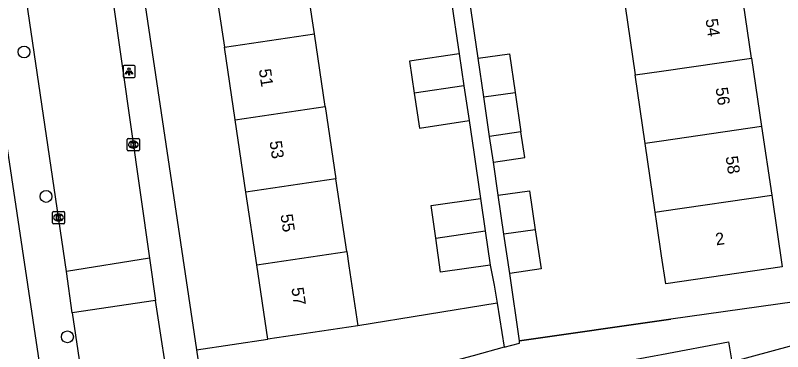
# Model space of a CAD drawing. Extents: x 159053 to 160041, y 380450 to 381422.
# Drawn here: x 159447 to 159509.9, y 381000.3 to 381028 of the extents above; entities that cross this region are included whole.
import ezdxf

# ---------------------------------------------------------------- set-up
doc = ezdxf.new("R2010")
doc.units = 0
for name, color, linetype in [('IMGEO_Boom', 7, 'Continuous'), ('IMGEO_Groenvoorziening', 7, 'Continuous'), ('IMGEO_Kolk', 7, 'Continuous'), ('IMGEO_Lichtpunt', 7, 'Continuous'), ('IMGEO_Muur', 7, 'Continuous'), ('IMGEO_Pand', 7, 'Continuous'), ('IMGEO_Pand_nummerreeks', 7, 'Continuous'), ('IMGEO_Rijbaan_lokaal_open', 7, 'Continuous'), ('IMGEO_Voetpad_open', 7, 'Continuous')]:
    doc.layers.add(name, color=color, linetype=linetype)

msp = doc.modelspace()

# ---------------------------------------------------------------- linework, layer by layer
at = {"layer": 'IMGEO_Boom'}
for centre in [(159447.726, 381024.945), (159449.529, 381013.083), (159451.285, 381001.557)]:
    msp.add_circle(centre, 0.489, dxfattribs=at)
at = {"layer": 'IMGEO_Groenvoorziening'}
for points in [[(159486.505, 381004.322), (159475.094, 381002.45)], [(159461.87, 381000.484), (159467.715, 381001.353)]]:
    msp.add_lwpolyline(points, dxfattribs=at)
at = {"layer": 'IMGEO_Kolk'}
for p, q in [((159456.192, 381016.913), (159456.192, 381017.765)), ((159456.267, 381017.839), (159457.119, 381017.839)), ((159456.68, 381017.619), (159456.705, 381017.619)), ((159457.193, 381017.765), (159457.193, 381016.913)), ((159456.703, 381017.059), (159456.678, 381017.059)), ((159457.119, 381016.839), (159456.267, 381016.839)), ((159450.13, 381011.846), (159450.982, 381011.846)), ((159450.055, 381010.92), (159450.055, 381011.772)), ((159450.543, 381011.626), (159450.568, 381011.626)), ((159451.056, 381011.772), (159451.056, 381010.92)), ((159450.982, 381010.846), (159450.13, 381010.846)), ((159450.566, 381011.066), (159450.541, 381011.066))]:
    msp.add_line(p, q, dxfattribs=at)
for points in [[(159456.192, 381016.913), (159456.192, 381017.765)], [(159456.267, 381017.839), (159457.119, 381017.839)], [(159456.513, 381017.539), (159456.636, 381017.539), (159456.636, 381017.388), (159456.766, 381017.539), (159456.93, 381017.539), (159456.784, 381017.388), (159456.937, 381017.139), (159456.785, 381017.139), (159456.7, 381017.303), (159456.636, 381017.236), (159456.636, 381017.139), (159456.513, 381017.139), (159456.513, 381017.539)], [(159457.193, 381017.765), (159457.193, 381016.913)], [(159457.119, 381016.839), (159456.267, 381016.839)], [(159450.13, 381011.846), (159450.982, 381011.846)], [(159450.055, 381010.92), (159450.055, 381011.772)], [(159450.376, 381011.546), (159450.499, 381011.546), (159450.499, 381011.395), (159450.629, 381011.546), (159450.793, 381011.546), (159450.647, 381011.395), (159450.8, 381011.146), (159450.648, 381011.146), (159450.563, 381011.31), (159450.499, 381011.243), (159450.499, 381011.146), (159450.376, 381011.146), (159450.376, 381011.546)], [(159451.056, 381011.772), (159451.056, 381010.92)], [(159450.982, 381010.846), (159450.13, 381010.846)]]:
    msp.add_lwpolyline(points, dxfattribs=at)
for centre, start, end in [((159456.269, 381017.763), 91.55205, 178.44795), ((159456.269, 381017.763), 91.55205, 178.44795), ((159457.117, 381017.763), 1.55205, 88.44795), ((159457.117, 381017.763), 1.55205, 88.44795), ((159456.269, 381016.915), 181.55205, 268.44795), ((159456.269, 381016.915), 181.55205, 268.44795), ((159457.117, 381016.915), 271.55205, 358.44795), ((159457.117, 381016.915), 271.55205, 358.44795), ((159450.132, 381011.77), 91.55205, 178.44795), ((159450.132, 381011.77), 91.55205, 178.44795), ((159450.98, 381011.77), 1.55205, 88.44795), ((159450.98, 381011.77), 1.55205, 88.44795), ((159450.132, 381010.922), 181.55205, 268.44795), ((159450.132, 381010.922), 181.55205, 268.44795), ((159450.98, 381010.922), 271.55205, 358.44795), ((159450.98, 381010.922), 271.55205, 358.44795)]:
    msp.add_arc(centre, 0.0765, start, end, dxfattribs=at)
for centre, major_axis, ratio, start_param, end_param in [((159456.679, 381017.339), (-0.387, 0.002), 0.722429, 4.712389, 7.853982), ((159456.704, 381017.339), (-0.39, 0.002), 0.717154, 1.570796, 4.712389), ((159450.542, 381011.346), (-0.387, 0.002), 0.722429, 4.712389, 7.853982), ((159450.567, 381011.346), (-0.39, 0.002), 0.717154, 1.570796, 4.712389)]:
    msp.add_ellipse(centre, major_axis=major_axis, ratio=ratio, start_param=start_param, end_param=end_param, dxfattribs=at)
at = {"layer": 'IMGEO_Lichtpunt'}
for p, q in [((159456.745, 381023.835), (159455.937, 381023.835)), ((159456.745, 381023.835), (159455.937, 381023.835)), ((159455.843, 381023.74), (159455.843, 381022.933)), ((159455.843, 381023.74), (159455.843, 381022.933)), ((159456.839, 381022.933), (159456.839, 381023.74)), ((159456.839, 381022.933), (159456.839, 381023.74)), ((159455.937, 381022.839), (159456.745, 381022.839)), ((159455.937, 381022.839), (159456.745, 381022.839))]:
    msp.add_line(p, q, dxfattribs=at)
for points in [[(159456.217, 381023.404), (159456.256, 381023.376), (159456.068, 381023.114), (159456.03, 381023.141), (159456.217, 381023.404)], [(159456.319, 381023.356), (159456.366, 381023.356), (159456.366, 381023.034), (159456.319, 381023.034), (159456.319, 381023.356)], [(159456.429, 381023.376), (159456.467, 381023.403), (159456.654, 381023.141), (159456.615, 381023.113), (159456.429, 381023.376)]]:
    msp.add_lwpolyline(points, dxfattribs=at)
msp.add_circle((159456.342, 381023.538), 0.0994, dxfattribs=at)
for centre, start, end in [((159455.937, 381023.74), 90, 180), ((159455.937, 381023.74), 90, 180), ((159456.745, 381023.74), 0, 90), ((159456.745, 381023.74), 0, 90), ((159455.937, 381022.933), 180, 270), ((159455.937, 381022.933), 180, 270), ((159456.745, 381022.933), 270, 0), ((159456.745, 381022.933), 270, 360)]:
    msp.add_arc(centre, 0.0946, start, end, dxfattribs=at)
at = {"layer": 'IMGEO_Muur'}
msp.add_lwpolyline([(159488.332, 381001.222), (159500.763, 381003.012)], dxfattribs=at)
at = {"layer": 'IMGEO_Pand'}
for points in [[(159471.528, 381026.428), (159470.618, 381032.544), (159471.719, 381032.687), (159471.282, 381035.669), (159471.238, 381035.662)], [(159464.785, 381034.705), (159465.226, 381031.742), (159463.24, 381031.447), (159464.149, 381025.331)], [(159507.371, 381024.447), (159506.546, 381030.085)], [(159496.999, 381028.696), (159497.826, 381023.057)], [(159464.149, 381025.331), (159471.528, 381026.428)], [(159472.413, 381020.474), (159471.528, 381026.428)], [(159465.035, 381019.377), (159464.149, 381025.331)], [(159483.391, 381024.787), (159479.32, 381024.182), (159479.71, 381021.559)], [(159483.391, 381024.787), (159483.787, 381022.165)], [(159484.955, 381024.427), (159487.527, 381024.804), (159487.992, 381021.623)], [(159485.42, 381021.249), (159484.955, 381024.427)], [(159497.826, 381023.057), (159500, 381023.373), (159507.371, 381024.447)], [(159507.371, 381024.447), (159508.194, 381018.819)], [(159498.651, 381017.427), (159497.826, 381023.057)], [(159483.787, 381022.165), (159479.71, 381021.559)], [(159483.787, 381022.165), (159484.206, 381019.307)], [(159479.71, 381021.559), (159480.134, 381018.702), (159484.206, 381019.307)], [(159485.42, 381021.249), (159487.992, 381021.623)], [(159487.992, 381021.623), (159488.466, 381018.384)], [(159485.894, 381018.007), (159485.42, 381021.249)], [(159465.035, 381019.377), (159472.413, 381020.474)], [(159472.413, 381020.474), (159473.299, 381014.519)], [(159465.92, 381013.422), (159465.035, 381019.377)], [(159508.194, 381018.819), (159500, 381017.623), (159498.651, 381017.427)], [(159508.194, 381018.819), (159509.019, 381013.18)], [(159488.466, 381018.384), (159485.894, 381018.007)], [(159486.201, 381015.905), (159488.774, 381016.282), (159488.466, 381018.384)], [(159486.201, 381015.905), (159485.894, 381018.007)], [(159499.477, 381011.787), (159498.651, 381017.427)], [(159473.299, 381014.519), (159465.92, 381013.422)], [(159474.184, 381008.565), (159473.299, 381014.519)], [(159466.806, 381007.468), (159465.92, 381013.422)], [(159486.601, 381013.18), (159489.173, 381013.556), (159489.642, 381010.35)], [(159487.07, 381009.975), (159486.601, 381013.18)], [(159509.019, 381013.18), (159509.88, 381007.296), (159500.337, 381005.917), (159500, 381008.217), (159499.612, 381010.865), (159499.477, 381011.787)], [(159499.477, 381011.787), (159500, 381011.863), (159509.019, 381013.18)], [(159481.482, 381009.65), (159481.098, 381012.349), (159485.157, 381012.926)], [(159485.157, 381012.926), (159485.538, 381010.253)], [(159481.482, 381009.65), (159485.538, 381010.253)], [(159485.538, 381010.253), (159485.938, 381007.441)], [(159489.642, 381010.35), (159487.07, 381009.975)], [(159487.54, 381006.76), (159487.07, 381009.975)], [(159489.642, 381010.35), (159490.112, 381007.136), (159487.54, 381006.76)], [(159485.938, 381007.441), (159481.879, 381006.864), (159481.482, 381009.65)], [(159466.806, 381007.468), (159474.184, 381008.565)], [(159474.184, 381008.565), (159474.358, 381007.396), (159475.094, 381002.45)], [(159467.715, 381001.353), (159466.806, 381007.468)], [(159475.094, 381002.45), (159467.715, 381001.353)]]:
    msp.add_lwpolyline(points, dxfattribs=at)
at = {"layer": 'IMGEO_Rijbaan_lokaal_open'}
for points in [[(159450.806, 381057.803), (159453.929, 381036.365), (159454.981, 381029.422), (159458.014, 381008.022)], [(159451.207, 381006.916), (159447.686, 381030.883), (159446.657, 381037.89), (159443.858, 381056.823)], [(159458.014, 381008.022), (159451.207, 381006.916)], [(159458.014, 381008.022), (159458.502, 381004.55)], [(159451.686, 381003.522), (159451.207, 381006.916)], [(159458.502, 381004.55), (159451.686, 381003.522)], [(159460.213, 380993.326), (159459.721, 380996.557), (159458.502, 381004.55)], [(159451.686, 381003.522), (159452.881, 380995.45), (159453.189, 380993.369)], [(159505.757, 380999.512), (159507.56, 381000), (159510.493, 381000.794), (159515.537, 381002.185)]]:
    msp.add_lwpolyline(points, dxfattribs=at)
at = {"layer": 'IMGEO_Voetpad_open'}
for points in [[(159435.479, 381089.722), (159448.874, 381000), (159449.622, 380994.989)], [(159448.814, 381088.274), (159461.87, 381000.484)], [(159482.037, 381034.012), (159483.391, 381024.787)], [(159484.955, 381024.427), (159484.239, 381029.297)], [(159484.206, 381019.307), (159484.597, 381016.709), (159485.157, 381012.926)], [(159486.601, 381013.18), (159486.201, 381015.905)], [(159485.938, 381007.441), (159486.263, 381005.8), (159486.505, 381004.322)], [(159488.332, 381001.222), (159487.54, 381006.76)], [(159515.381, 381005.067), (159500.763, 381003.012), (159488.332, 381001.222)], [(159486.505, 381004.322), (159487.099, 381000.703)], [(159487.099, 381000.703), (159488.348, 381001.046), (159488.332, 381001.222)], [(159491.304, 380995.431), (159490.625, 380998.368), (159491.273, 380998.489), (159499.383, 381000), (159500, 381000.115), (159505.48, 381001.138), (159505.672, 381000), (159505.757, 380999.512)], [(159487.099, 381000.703), (159484.535, 381000), (159472.725, 380996.84), (159465.54, 380994.899)], [(159461.87, 381000.484), (159462.391, 380996.957)]]:
    msp.add_lwpolyline(points, dxfattribs=at)

# ---------------------------------------------------------------- texts
at = {"layer": 'IMGEO_Pand_nummerreeks'}
for s, rotation, p in [('54', 278.32428, (159503.591, 381027.618)), ('51', 278.45795, (159466.971, 381023.495)), ('56', 278.32428, (159504.416, 381021.98)), ('53', 278.45795, (159467.849, 381017.589)), ('58', 278.32428, (159505.241, 381016.339)), ('55', 278.45795, (159468.744, 381011.57)), ('2', 8.22254, (159504.474, 381009.061)), ('57', 278.45795, (159469.639, 381005.551))]:
    msp.add_text(s, height=1, rotation=rotation, dxfattribs=at).set_placement(p)

doc.saveas('drawing.dxf')
